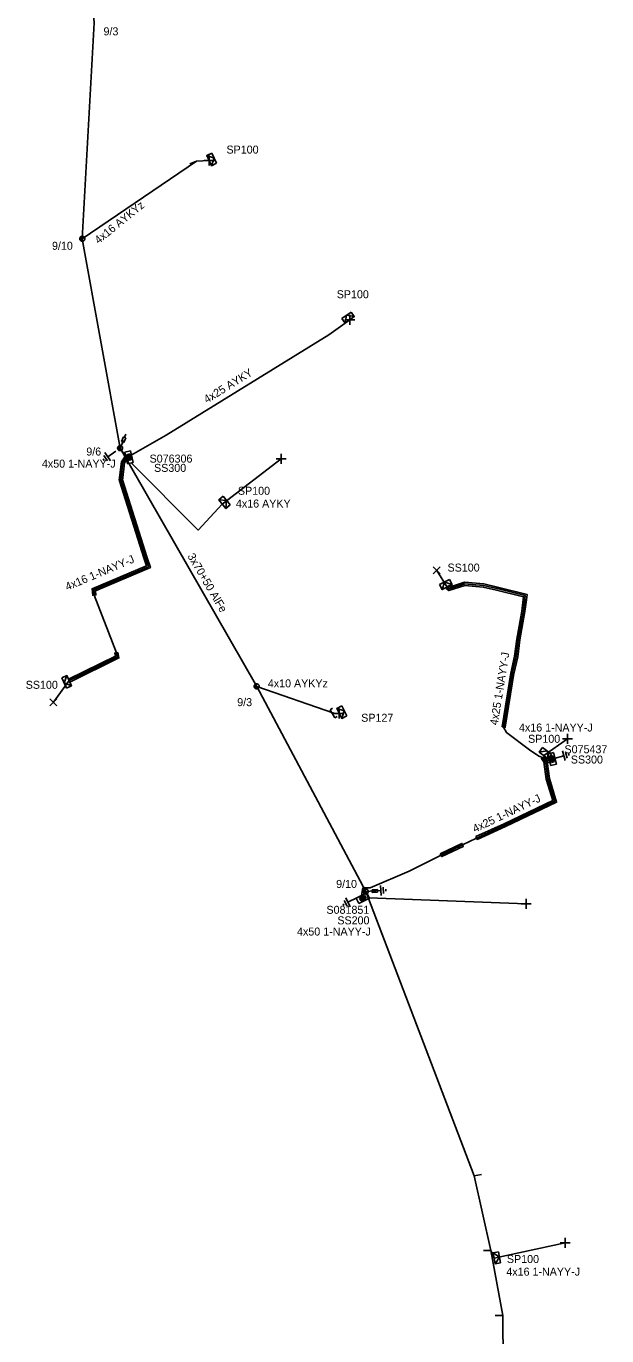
# Model space of a CAD drawing. Extents: x -717562 to -713845, y -1151196 to -1143903.
# Drawn here: x -714228.5 to -714156, y -1146321.1 to -1146157.4 of the extents above; entities that cross this region are included whole.
import ezdxf

# ---------------------------------------------------------------- set-up
doc = ezdxf.new("R2010")
doc.units = 0
for name, color, linetype in [('Vrstva 1', 7, 'Continuous'), ('Vrstva 12', 7, 'Continuous'), ('Vrstva 13', 7, 'Continuous'), ('Vrstva 14', 7, 'Continuous'), ('Vrstva 15', 7, 'Continuous'), ('Vrstva 16', 7, 'Continuous'), ('Vrstva 2', 7, 'Continuous'), ('Vrstva 20', 7, 'Continuous'), ('Vrstva 28', 7, 'Continuous'), ('Vrstva 29', 7, 'Continuous'), ('Vrstva 30', 7, 'Continuous'), ('Vrstva 31', 7, 'Continuous'), ('Vrstva 33', 7, 'Continuous'), ('Vrstva 34', 7, 'Continuous'), ('Vrstva 5', 7, 'Continuous'), ('Vrstva 52', 7, 'Continuous'), ('Vrstva 54', 7, 'Continuous'), ('Vrstva 55', 7, 'Continuous'), ('Vrstva 59', 7, 'Continuous'), ('Vrstva 6', 7, 'Continuous'), ('Vrstva 8', 7, 'Continuous'), ('Vrstva 9', 7, 'Continuous')]:
    doc.layers.add(name, color=color, linetype=linetype)

# ---------------------------------------------------------------- blocks, each defined once
blk = doc.blocks.new('NN440')
at = {"layer": 'Vrstva 2'}
for points in [[(0.63, 0), (0.63, 0.06), (0.62, 0.13), (0.6, 0.19), (0.58, 0.25), (0.55, 0.31), (0.51, 0.37), (0.47, 0.42), (0.42, 0.46), (0.37, 0.51), (0.32, 0.54), (0.26, 0.57), (0.2, 0.59), (0.13, 0.61), (0.07, 0.62), (0, 0.63), (-0.06, 0.62), (-0.13, 0.61), (-0.19, 0.59), (-0.26, 0.57), (-0.31, 0.54), (-0.37, 0.51), (-0.42, 0.46), (-0.47, 0.42), (-0.51, 0.37), (-0.54, 0.31), (-0.57, 0.25), (-0.6, 0.19), (-0.62, 0.13), (-0.63, 0.06), (-0.63, 0), (-0.63, -0.07), (-0.62, -0.14), (-0.6, -0.2), (-0.57, -0.26), (-0.54, -0.32), (-0.51, -0.37), (-0.47, -0.43), (-0.42, -0.47), (-0.37, -0.51), (-0.31, -0.55), (-0.26, -0.58), (-0.19, -0.6), (-0.13, -0.62), (-0.06, -0.63), (0, -0.63), (0.07, -0.63), (0.13, -0.62), (0.2, -0.6), (0.26, -0.58), (0.32, -0.55), (0.37, -0.51), (0.42, -0.47), (0.47, -0.43), (0.51, -0.37), (0.55, -0.32), (0.58, -0.26), (0.6, -0.2), (0.62, -0.14), (0.63, -0.07), (0.63, 0)], [(-0.63, 0), (0.63, 0)], [(-0.6, -0.18), (0.57, -0.18)], [(-0.51, -0.32), (0.5, -0.32)], [(-0.37, -0.47), (0.35, -0.47)]]:
    blk.add_lwpolyline(points, dxfattribs=at)
blk = doc.blocks.new('NN800')
at = {"layer": 'Vrstva 1'}
for points in [[(-0.44, 0.44), (0.44, -0.44)], [(-0.44, -0.44), (0.44, 0.44)]]:
    blk.add_lwpolyline(points, dxfattribs=at)
blk = doc.blocks.new('NN820')
at = {"layer": 'Vrstva 13'}
for points in [[(0, 0), (0, -1.05)], [(-0.16, -0.81), (0.16, -0.81)], [(-0.16, -1.47), (-0.16, -0.81)], [(0.16, -1.47), (-0.16, -1.47)], [(0, -1.05), (-0.06, -0.93)], [(0, -1.05), (0.06, -0.93)], [(0, -1.47), (0, -1.87)], [(0.16, -0.81), (0.16, -1.47)]]:
    blk.add_lwpolyline(points, dxfattribs=at)
blk = doc.blocks.new('NN620')
at = {"layer": 'Vrstva 8'}
for points in [[(0.75, 0), (-0.75, 0)], [(-0.75, 0), (-0.75, -0.75)], [(0.75, -0.75), (0.75, 0)], [(-0.75, -0.75), (0.75, -0.75)], [(0.37, -0.18), (-0.38, -0.18)], [(-0.38, -0.18), (-0.38, -0.56)], [(-0.38, -0.56), (0.37, -0.56)], [(0.32, -0.23), (-0.33, -0.23)], [(-0.33, -0.23), (-0.33, -0.51)], [(-0.33, -0.51), (0.32, -0.51)], [(0.27, -0.27), (-0.28, -0.27)], [(-0.28, -0.27), (-0.28, -0.46)], [(-0.28, -0.46), (0.27, -0.46)], [(0.23, -0.32), (-0.23, -0.32)], [(-0.23, -0.32), (-0.23, -0.42)], [(-0.23, -0.42), (0.23, -0.42)], [(-0.19, -0.37), (0.19, -0.37)], [(0.23, -0.42), (0.23, -0.32)], [(0.27, -0.46), (0.27, -0.27)], [(0.32, -0.51), (0.32, -0.23)], [(0.37, -0.56), (0.37, -0.18)]]:
    blk.add_lwpolyline(points, dxfattribs=at)
blk = doc.blocks.new('NN630')
at = {"layer": 'Vrstva 9'}
for points in [[(0, -0.7), (-0.7, 0)], [(-0.7, -0.7), (-0.7, 0), (0.7, 0), (0.7, -0.7)], [(-0.7, -0.7), (0.7, -0.7)], [(0, -0.7), (0.7, 0)]]:
    blk.add_lwpolyline(points, dxfattribs=at)
blk = doc.blocks.new('NN810')
at = {"layer": 'Vrstva 14'}
for points in [[(0, -0.64), (0, -1.89)], [(0.63, -1.89), (-0.62, -1.89)], [(0.39, -2.2), (-0.4, -2.2)], [(0, -2.52), (-0.12, -2.52)], [(0.14, -2.52), (0, -2.52)]]:
    blk.add_lwpolyline(points, dxfattribs=at)
blk = doc.blocks.new('NN510')
at = {"layer": 'Vrstva 2'}
blk.add_lwpolyline([(0, 0), (0, 0.94)], dxfattribs=at)
blk = doc.blocks.new('NN515')
at = {"layer": 'Vrstva 2'}
for points in [[(-0.59, 0.18), (0.59, 0.18)], [(-0.59, 0.18), (-0.59, -0.18)], [(0.59, 0.18), (0.59, -0.18)]]:
    blk.add_lwpolyline(points, dxfattribs=at)

msp = doc.modelspace()

# ---------------------------------------------------------------- linework, layer by layer
at = {"layer": 'Vrstva 1'}
for points in [[(-714222.58, -1146121.46), (-714220.03, -1146157.01), (-714221.53, -1146184), (-714216.8, -1146210.17)], [(-714216.8, -1146210.17), (-714199.73, -1146239.95), (-714186.1, -1146265.59)], [(-714186.1, -1146265.59), (-714172.57, -1146301.12), (-714170.46, -1146310.45), (-714168.98, -1146318.59), (-714168.7, -1146354.5)]]:
    msp.add_lwpolyline(points, dxfattribs=at)
at = {"layer": 'Vrstva 20'}
for points in [[(-714216.22, -1146211.27), (-714215.9, -1146211.51), (-714216.27, -1146212.01), (-714216.51, -1146214.2), (-714216.91, -1146214.16), (-714216.65, -1146211.87)], [(-714216.52, -1146214.12), (-714213.46, -1146223.76), (-714213.84, -1146223.88), (-714216.9, -1146214.24)], [(-714213.46, -1146223.76), (-714213.02, -1146225.1), (-714219.88, -1146228), (-714219.83, -1146228.52), (-714220.23, -1146228.56), (-714220.3, -1146227.74), (-714213.52, -1146224.88), (-714213.84, -1146223.88)], [(-714166.41, -1146229.09), (-714166.38, -1146228.75), (-714169.74, -1146227.91), (-714171.42, -1146227.53), (-714173.73, -1146227.33), (-714175.71, -1146227.97), (-714176.06, -1146227.7), (-714175.8, -1146227.38), (-714175.63, -1146227.53), (-714173.77, -1146226.93), (-714171.36, -1146227.13), (-714169.64, -1146227.53), (-714165.94, -1146228.45), (-714166.01, -1146229.13)], [(-714166.6, -1146230.54), (-714166.41, -1146229.08), (-714166.01, -1146229.14), (-714166.2, -1146230.6)], [(-714167.23, -1146234.05), (-714166.6, -1146230.53), (-714166.2, -1146230.61), (-714166.83, -1146234.13)], [(-714167.5, -1146236.18), (-714167.23, -1146234.06), (-714166.83, -1146234.12), (-714167.1, -1146236.24)], [(-714217.07, -1146235.7), (-714216.95, -1146236.4), (-714223.08, -1146239.41), (-714223.26, -1146239.05), (-714217.39, -1146236.18), (-714217.47, -1146235.78)], [(-714167.98, -1146238.28), (-714167.5, -1146236.17), (-714167.1, -1146236.25), (-714167.58, -1146238.36)], [(-714169.07, -1146245), (-714167.98, -1146238.29), (-714167.58, -1146238.35), (-714168.67, -1146245.06)], [(-714172.33, -1146258.72), (-714168.81, -1146257.12), (-714162.73, -1146254.21), (-714163.55, -1146251.56), (-714163.84, -1146249.38), (-714163.44, -1146249.32), (-714163.15, -1146251.48), (-714162.25, -1146254.43), (-714168.65, -1146257.48), (-714172.17, -1146259.08)], [(-714163.8, -1146249.46), (-714164.15, -1146248.96), (-714163.83, -1146248.74), (-714163.48, -1146249.24)], [(-714176.78, -1146260.86), (-714174.09, -1146259.58), (-714173.91, -1146259.94), (-714176.6, -1146261.22)]]:
    msp.add_lwpolyline(points, close=True, dxfattribs=at)
at = {"layer": 'Vrstva 5'}
for points in [[(-714216.8, -1146210.17), (-714216.09, -1146211.25)], [(-714163.16, -1146249.13), (-714163.64, -1146249.35), (-714163.99, -1146248.85), (-714164.48, -1146248.65), (-714165.64, -1146247.89), (-714168.52, -1146245.72), (-714168.87, -1146245.03), (-714167.78, -1146238.32), (-714167.3, -1146236.21), (-714167.03, -1146234.09), (-714166.4, -1146230.57), (-714166.21, -1146229.11), (-714166.16, -1146228.6), (-714169.69, -1146227.72), (-714171.39, -1146227.33), (-714173.75, -1146227.13), (-714175.67, -1146227.75), (-714175.93, -1146227.54)], [(-714186.64, -1146266.09), (-714186.48, -1146265.14), (-714185.55, -1146265.12), (-714180.66, -1146263.04), (-714176.69, -1146261.04), (-714174, -1146259.76), (-714172.25, -1146258.9), (-714168.73, -1146257.3), (-714162.49, -1146254.32), (-714163.35, -1146251.52), (-714163.61, -1146249.58), (-714163.09, -1146249.38)], [(-714186.1, -1146265.59), (-714186.31, -1146265.79), (-714186.39, -1146265.96)]]:
    msp.add_lwpolyline(points, dxfattribs=at)
at = {"layer": 'Vrstva 52'}
for points in [[(-714215.43, -1146211.04), (-714211.03, -1146208.54), (-714190.71, -1146196.01), (-714188.1, -1146194.14)], [(-714216.06, -1146211.39), (-714216.46, -1146211.94), (-714216.71, -1146214.18), (-714213.65, -1146223.82), (-714213.27, -1146224.99), (-714220.09, -1146227.87), (-714220.03, -1146228.54), (-714217.27, -1146235.74), (-714217.17, -1146236.29), (-714223.17, -1146239.23)], [(-714215.48, -1146211.98), (-714207.05, -1146220.41), (-714204.03, -1146217.18)], [(-714163.21, -1146248.92), (-714163.59, -1146249.08), (-714163.8, -1146248.77), (-714163.85, -1146248.57)], [(-714170.46, -1146310.45), (-714170.06, -1146311.42)]]:
    msp.add_lwpolyline(points, dxfattribs=at)
at = {"layer": 'Vrstva 54'}
for points in [[(-714221.53, -1146184), (-714207.24, -1146174.29), (-714205.68, -1146174.24)], [(-714199.73, -1146239.95), (-714190.11, -1146243.29), (-714189.42, -1146243.33)]]:
    msp.add_lwpolyline(points, dxfattribs=at)
at = {"layer": 'Vrstva 59'}
for points in [[(-714204.03, -1146217.18), (-714196.69, -1146211.5)], [(-714175.93, -1146227.54), (-714177.22, -1146225.45)], [(-714223.17, -1146239.23), (-714225.15, -1146241.94)], [(-714163.85, -1146248.57), (-714160.89, -1146246.51)], [(-714185.73, -1146266.39), (-714166.06, -1146267.13)], [(-714170.06, -1146311.42), (-714161.19, -1146309.5)]]:
    msp.add_lwpolyline(points, dxfattribs=at)

# ---------------------------------------------------------------- block references
at = {"layer": 'Vrstva 13'}
for name, p, rotation in [('NN510', (-714207.24, -1146174.29), 112.2433361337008), ('NN515', (-714190.11, -1146243.29), 119.21056109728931), ('NN510', (-714172.57, -1146301.12), -79.60242740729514), ('NN510', (-714170.46, -1146310.45), 90), ('NN510', (-714168.98, -1146318.59), 90)]:
    msp.add_blockref(name, p, dxfattribs=dict(at, rotation=rotation))
for p, xscale, yscale, rotation in [((-714221.53, -1146184), 0.5, 0.5, -74.29034161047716), ((-714216.8, -1146210.17), 0.5, 0.5, -74.2903416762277), ((-714199.73, -1146239.95), 0.5000000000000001, 0.4999999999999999, -63.22675000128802), ((-714186.1, -1146265.59), 0.5000000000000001, 0.5, -63.778033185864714)]:
    msp.add_blockref('NN440', p, dxfattribs=dict(at, xscale=xscale, yscale=yscale, rotation=rotation))
at = {"layer": 'Vrstva 15'}
for p, rotation in [((-714216.8, -1146210.17), -55.396565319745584), ((-714163.16, -1146249.13), 105.30613898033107), ((-714186.64, -1146266.09), -63.52632961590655), ((-714186.1, -1146265.59), 93.93321074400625)]:
    msp.add_blockref('NN810', p, dxfattribs=dict(at, rotation=rotation))
at = {"layer": 'Vrstva 16'}
for p, rotation in [((-714216.8, -1146210.17), 157.67530851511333), ((-714186.1, -1146265.59), 93.93321074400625)]:
    msp.add_blockref('NN820', p, dxfattribs=dict(at, rotation=rotation))
at = {"layer": 'Vrstva 28'}
for p, rotation in [((-714216.06, -1146211.39), 103.09984318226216), ((-714163.16, -1146249.13), 105.30613898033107), ((-714186.64, -1146266.09), 26.473670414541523)]:
    msp.add_blockref('NN620', p, dxfattribs=dict(at, rotation=rotation))
at = {"layer": 'Vrstva 31'}
for p, rotation in [((-714205.68, -1146174.24), 115.47759998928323), ((-714188.1, -1146194.14), -144.2318889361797), ((-714204.03, -1146217.18), 129.4618610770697), ((-714175.93, -1146227.54), -153.43494876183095), ((-714223.17, -1146239.23), -65.83908502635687), ((-714189.42, -1146243.33), 116.60787217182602), ((-714163.85, -1146248.57), 143.39292521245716), ((-714170.06, -1146311.42), 100.36347937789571)]:
    msp.add_blockref('NN630', p, dxfattribs=dict(at, rotation=rotation))
at = {"layer": 'Vrstva 34'}
for p, rotation in [((-714205.68, -1146174.24), 44.99999995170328), ((-714188.1, -1146194.14), 45), ((-714196.69, -1146211.5), 44.99999995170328), ((-714189.42, -1146243.33), 45), ((-714160.89, -1146246.51), 45), ((-714166.06, -1146267.13), 45), ((-714161.19, -1146309.5), 44.99999995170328)]:
    msp.add_blockref('NN800', p, dxfattribs=dict(at, rotation=rotation))
for p in [(-714177.22, -1146225.45), (-714225.15, -1146241.94)]:
    msp.add_blockref('NN800', p, dxfattribs=at)

# ---------------------------------------------------------------- texts
at = {"layer": 'Vrstva 12'}
for s, p in [('9/3', (-714218.88, -1146158.58)), ('9/10', (-714225.32, -1146185.38)), ('9/6', (-714221.03, -1146211.1)), ('9/3', (-714202.17, -1146242.42)), ('9/10', (-714189.8, -1146265.14))]:
    msp.add_text(s, height=1, dxfattribs=at).set_placement(p)
at = {"layer": 'Vrstva 2'}
msp.add_text('3x70+50 AlFe', height=1, rotation=300.434, dxfattribs=at).set_placement((-714208.42, -1146223.67))
at = {"layer": 'Vrstva 29'}
for s, p in [('S076306', (-714213.12, -1146211.98)), ('S075437', (-714161.26, -1146248.31)), ('S081851', (-714191.01, -1146268.37))]:
    msp.add_text(s, height=1, dxfattribs=at).set_placement(p)
at = {"layer": 'Vrstva 30'}
for s, p in [('SS300', (-714212.56, -1146213.14)), ('SS300', (-714160.47, -1146249.59)), ('SS200', (-714189.65, -1146269.69))]:
    msp.add_text(s, height=1, dxfattribs=at).set_placement(p)
at = {"layer": 'Vrstva 33'}
for s, p in [('SP100', (-714203.51, -1146173.36)), ('SP100', (-714189.73, -1146191.44)), ('SP100', (-714202.08, -1146216)), ('SS100', (-714175.88, -1146225.6)), ('SS100', (-714228.6, -1146240.25)), ('SP127', (-714186.67, -1146244.37)), ('SP100', (-714165.81, -1146247)), ('SP100', (-714168.46, -1146312.02))]:
    msp.add_text(s, height=1, dxfattribs=at).set_placement(p)
at = {"layer": 'Vrstva 54'}
for s, rotation, p in [('4x25 AYKY', 31.663, (-714205.96, -1146204.6)), ('4x16 1-NAYY-J', 22.894, (-714223.41, -1146228))]:
    msp.add_text(s, height=1, rotation=rotation, dxfattribs=at).set_placement(p)
for s, p in [('4x16 AYKY', (-714202.33, -1146217.6)), ('4x16 1-NAYY-J', (-714166.95, -1146245.59)), ('4x16 1-NAYY-J', (-714168.53, -1146313.6))]:
    msp.add_text(s, height=1, dxfattribs=at).set_placement(p)
at = {"layer": 'Vrstva 55'}
msp.add_text('4x16 AYKYz', height=1, rotation=39.044, dxfattribs=at).set_placement((-714219.5, -1146184.71))
msp.add_text('4x10 AYKYz', height=1, dxfattribs=at).set_placement((-714198.34, -1146240.07))
at = {"layer": 'Vrstva 6'}
for p in [(-714226.58, -1146212.61), (-714194.69, -1146271.09)]:
    msp.add_text('4x50 1-NAYY-J', height=1, dxfattribs=at).set_placement(p)
for rotation, p in [(80.773, (-714169.61, -1146244.86)), (25.527, (-714172.45, -1146258.25))]:
    msp.add_text('4x25 1-NAYY-J', height=1, rotation=rotation, dxfattribs=at).set_placement(p)

doc.saveas('drawing.dxf')
